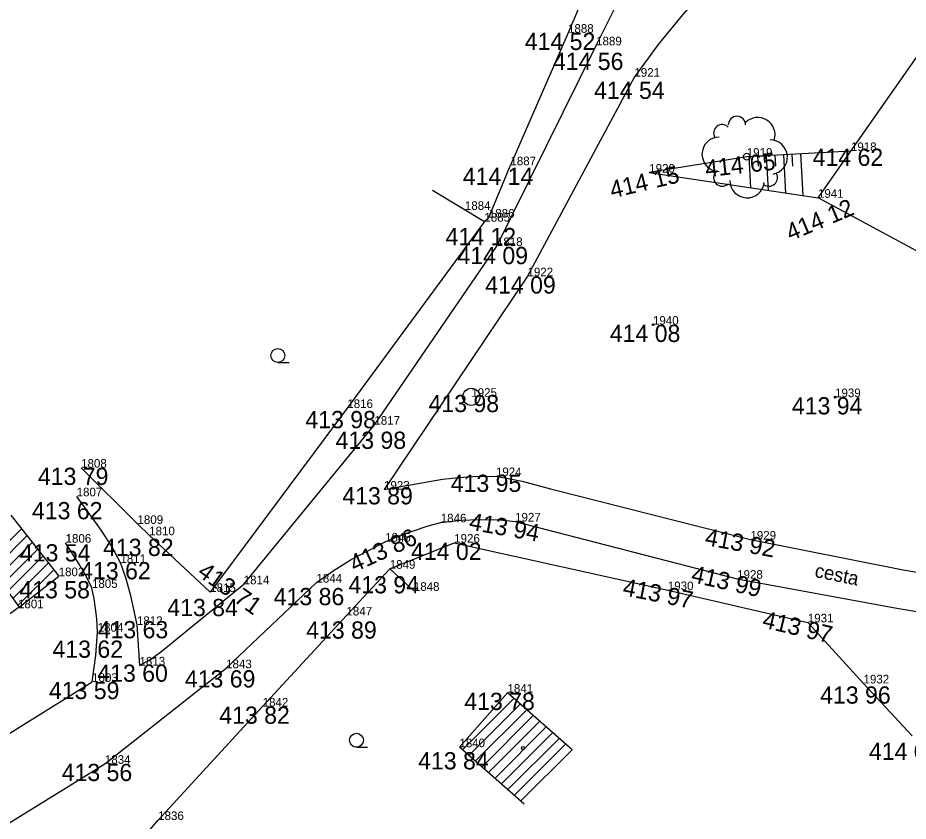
# Model space of a CAD drawing. Extents: x -559180 to -551373, y -1076947 to -1072071.
# Drawn here: x -555110.8 to -555059.2, y -1073050.6 to -1073004 of the extents above; entities that cross this region are included whole.
import ezdxf

# ---------------------------------------------------------------- set-up
doc = ezdxf.new("R2010")
doc.units = 0
for name, color, linetype in [('12_PLOTY', 7, 'Continuous'), ('14_BUDOVY', 7, 'Continuous'), ('17_KOMUNIKACE', 7, 'Continuous'), ('1_VODA_ZN', 7, 'Continuous'), ('26_SRAFY', 7, 'Continuous'), ('27_HRANA_PATA', 7, 'Continuous'), ('32', 7, 'Continuous'), ('34_ZELEN', 7, 'Continuous'), ('3_BODY', 7, 'Continuous'), ('40_KANAL_ZN', 7, 'Continuous'), ('45_ZN_KULTURY', 7, 'Continuous'), ('47_ZN_STAV_OBJ$', 7, 'Continuous'), ('52_POPIS_UCELOVY', 7, 'Continuous'), ('6_VYSKY', 7, 'Continuous')]:
    doc.layers.add(name, color=color, linetype=linetype)

# ---------------------------------------------------------------- blocks, each defined once
blk = doc.blocks.new('POINT_DISPLAY')
blk.add_line((0, 0), (0, 0))
blk = doc.blocks.new('STLS')
at = {"layer": '34_ZELEN'}
blk.add_circle((0, 0), 0.2, dxfattribs=at)
for centre, radius, start, end in [((-0.571, 1.853), 0.5, 0, 180), ((0.636, 1.281), 1, 341.2293, 135), ((-1.425, 1.366), 0.5, 45, 210.4326), ((-1.599, 0.146), 1, 90, 270), ((1.356, -0.015), 1, 279.53, 90), ((-1.424, -1.207), 0.5, 135, 315), ((1.283, -1.208), 0.5, 234.3777, 31.0479), ((0.019, -1.381), 1, 180, 353.8403)]:
    blk.add_arc(centre, radius, start, end, dxfattribs=at)
blk = doc.blocks.new('SAK')
at = {"layer": '40_KANAL_ZN'}
blk.add_circle((0, 0), 0.5, dxfattribs=at)
blk = doc.blocks.new('ZAHRAD')
at = {"layer": '45_ZN_KULTURY'}
blk.add_line((0, 0), (0.65, 0.003), dxfattribs=at)
blk.add_circle((0, 0.403), 0.403, dxfattribs=at)
blk = doc.blocks.new('BZ')
at = {"layer": '47_ZN_STAV_OBJ$'}
blk.add_circle((0, 0), 0.0875, dxfattribs=at)
blk = doc.blocks.new('BD')
at = {"layer": '47_ZN_STAV_OBJ$'}
blk.add_line((-0.25, 0), (0.25, 0), dxfattribs=at)
blk = doc.blocks.new('T')
at = {"layer": '6_VYSKY'}
blk.add_circle((0, 0), 0.05, dxfattribs=at)

msp = doc.modelspace()

# ---------------------------------------------------------------- linework, layer by layer
at = {"layer": '12_PLOTY'}
for p, q in [((-555072.97, -1072990.95), (-555078.92, -1073004.9)), ((-555062.51, -1073011.76), (-555054.7, -1073000.59)), ((-555078.92, -1073004.9), (-555082.26, -1073012.58)), ((-555064.42, -1073014.47), (-555062.51, -1073011.76)), ((-555083.51, -1073015.62), (-555082.26, -1073012.58)), ((-555086.787, -1073014.035), (-555083.77, -1073015.85)), ((-555053.11, -1073020.57), (-555064.42, -1073014.47)), ((-555083.77, -1073015.85), (-555083.51, -1073015.62)), ((-555083.77, -1073015.85), (-555091.72, -1073026.66)), ((-555091.72, -1073026.66), (-555099.67, -1073037.33)), ((-555103.89, -1073033.38), (-555107.16, -1073030.12)), ((-555103.89, -1073033.38), (-555103.21, -1073034.04)), ((-555099.67, -1073037.33), (-555103.21, -1073034.04)), ((-555089.26, -1073035.98), (-555085.52, -1073034.47)), ((-555085.52, -1073034.47), (-555073.13, -1073037.22)), ((-555091.77, -1073038.69), (-555089.26, -1073035.98)), ((-555087.86, -1073037.26), (-555089.26, -1073035.98)), ((-555073.13, -1073037.22), (-555065.01, -1073039.09)), ((-555096.63, -1073043.97), (-555091.77, -1073038.69)), ((-555065.01, -1073039.09), (-555061.78, -1073042.63)), ((-555061.78, -1073042.63), (-555058.96, -1073045.67)), ((-555102.69, -1073050.55), (-555096.63, -1073043.97)), ((-555103.43, -1073051.4), (-555102.69, -1073050.55))]:
    msp.add_line(p, q, dxfattribs=at)
at = {"layer": '14_BUDOVY'}
for p, q in [((-555119.73, -1073025.86), (-555110.76, -1073038.21)), ((-555111.244, -1073032.878), (-555108.46, -1073036.41)), ((-555110.76, -1073038.21), (-555108.46, -1073036.41)), ((-555110.76, -1073038.21), (-555126.914, -1073049.926)), ((-555085.22, -1073046.33), (-555082.43, -1073043.17)), ((-555078.682, -1073046.479), (-555082.43, -1073043.17)), ((-555081.472, -1073049.639), (-555085.22, -1073046.33))]:
    msp.add_line(p, q, dxfattribs=at)
at = {"layer": '17_KOMUNIKACE'}
for p, q in [((-555077.29, -1073005.63), (-555070.67, -1072992.42)), ((-555083.04, -1073017.27), (-555077.29, -1073005.63)), ((-555075.07, -1073007.45), (-555081.27, -1073019.02)), ((-555090.15, -1073027.63), (-555083.04, -1073017.27)), ((-555081.27, -1073019.02), (-555089.59, -1073031.39)), ((-555097.73, -1073036.88), (-555090.15, -1073027.63)), ((-555081.99, -1073033.24), (-555069.11, -1073036.56)), ((-555098.75, -1073041.75), (-555093.51, -1073036.78)), ((-555103.92, -1073039.24), (-555103.77, -1073041.59)), ((-555105.78, -1073047.29), (-555098.75, -1073041.75)), ((-555123.76, -1073053.24), (-555106.52, -1073042.54))]:
    msp.add_line(p, q, dxfattribs=at)
for points in [[(-555068.62, -1072999.66), (-555072.371, -1073003.974), (-555073.692, -1073005.581), (-555075.07, -1073007.45)], [(-555089.59, -1073031.39), (-555086.194, -1073030.794), (-555085.26, -1073030.679), (-555084.442, -1073030.621), (-555083.1, -1073030.61)], [(-555083.1, -1073030.61), (-555081.572, -1073030.908), (-555079.936, -1073031.339), (-555068.34, -1073034.29)], [(-555107.42, -1073031.78), (-555106.091, -1073033.624), (-555105.387, -1073034.7), (-555104.88, -1073035.65)], [(-555089.53, -1073034.41), (-555088.655, -1073034.052), (-555087.886, -1073033.779), (-555087.033, -1073033.499), (-555086.3, -1073033.29)], [(-555086.3, -1073033.29), (-555085.116, -1073033.162), (-555084.054, -1073033.119), (-555082.848, -1073033.147), (-555081.99, -1073033.24)], [(-555068.34, -1073034.29), (-555059.48, -1073036.051), (-555057.098, -1073036.453), (-555055.09, -1073036.7)], [(-555106.53, -1073037.09), (-555106.837, -1073036.481), (-555107.268, -1073035.721), (-555108.06, -1073034.47)], [(-555093.51, -1073036.78), (-555092.48, -1073036.061), (-555091.489, -1073035.443), (-555089.53, -1073034.41)], [(-555104.88, -1073035.65), (-555104.583, -1073036.495), (-555104.311, -1073037.456), (-555103.92, -1073039.24)], [(-555103.77, -1073041.59), (-555103.177, -1073041.261), (-555102.546, -1073040.815), (-555097.73, -1073036.88)], [(-555069.11, -1073036.56), (-555059.853, -1073038.26), (-555057.299, -1073038.691), (-555055.15, -1073038.96)], [(-555106.2, -1073039.63), (-555106.248, -1073038.893), (-555106.32, -1073038.276), (-555106.406, -1073037.715), (-555106.53, -1073037.09)], [(-555106.52, -1073042.54), (-555106.306, -1073041.018), (-555106.2, -1073039.63)], [(-555114.3, -1073052.82), (-555114.093, -1073052.568), (-555113.791, -1073052.301), (-555113.088, -1073051.8), (-555105.78, -1073047.29)]]:
    msp.add_lwpolyline(points, dxfattribs=at)
at = {"layer": '26_SRAFY'}
for p, q in [((-555068.308, -1073013.89), (-555068.407, -1073012.082)), ((-555067.876, -1073012.628), (-555067.908, -1073012.055)), ((-555067.298, -1073014.041), (-555067.408, -1073012.028)), ((-555066.874, -1073012.635), (-555066.909, -1073012)), ((-555066.289, -1073014.191), (-555066.41, -1073011.973)), ((-555065.872, -1073012.642), (-555065.91, -1073011.946)), ((-555065.279, -1073014.342), (-555065.411, -1073011.919))]:
    msp.add_line(p, q, dxfattribs=at)
at = {"layer": '27_HRANA_PATA'}
for p, q in [((-555068.55, -1073012.09), (-555074.21, -1073013.01)), ((-555062.51, -1073011.76), (-555068.55, -1073012.09)), ((-555074.21, -1073013.01), (-555064.42, -1073014.47))]:
    msp.add_line(p, q, dxfattribs=at)
at = {"layer": '32'}
for p, q in [((-555112.612, -1073035.66), (-555110.621, -1073033.669)), ((-555112.314, -1073036.07), (-555110.309, -1073034.064)), ((-555112.017, -1073036.479), (-555109.997, -1073034.46)), ((-555111.719, -1073036.889), (-555109.686, -1073034.855)), ((-555111.422, -1073037.299), (-555109.374, -1073035.251)), ((-555111.124, -1073037.708), (-555109.062, -1073035.646)), ((-555110.827, -1073038.118), (-555108.751, -1073036.041)), ((-555085.048, -1073046.481), (-555082.062, -1073043.495)), ((-555084.673, -1073046.813), (-555081.686, -1073043.827)), ((-555084.297, -1073047.145), (-555081.311, -1073044.158)), ((-555083.922, -1073047.476), (-555080.935, -1073044.49)), ((-555083.546, -1073047.808), (-555080.56, -1073044.821)), ((-555083.171, -1073048.139), (-555080.184, -1073045.153)), ((-555082.795, -1073048.471), (-555079.809, -1073045.484)), ((-555082.42, -1073048.802), (-555079.433, -1073045.816)), ((-555082.044, -1073049.134), (-555079.058, -1073046.147)), ((-555081.669, -1073049.466), (-555078.682, -1073046.479))]:
    msp.add_line(p, q, dxfattribs=at)

# ---------------------------------------------------------------- block references
at = {"layer": '1_VODA_ZN'}
for p in [(-555078.92, -1073004.9), (-555077.29, -1073005.63), (-555075.07, -1073007.45), (-555068.55, -1073012.09), (-555062.51, -1073011.76), (-555082.26, -1073012.58), (-555074.21, -1073013.01), (-555064.42, -1073014.47), (-555084.9, -1073015.17), (-555083.51, -1073015.62), (-555083.77, -1073015.85), (-555083.04, -1073017.27), (-555081.27, -1073019.02), (-555073.99, -1073021.83), (-555084.53, -1073026.01), (-555063.43, -1073026.03), (-555091.72, -1073026.66), (-555090.15, -1073027.63), (-555107.16, -1073030.12), (-555083.1, -1073030.61), (-555089.59, -1073031.39), (-555107.42, -1073031.78), (-555086.3, -1073033.29), (-555081.99, -1073033.24), (-555103.89, -1073033.38), (-555103.21, -1073034.04), (-555068.34, -1073034.29), (-555108.06, -1073034.47), (-555089.53, -1073034.41), (-555085.52, -1073034.47), (-555104.88, -1073035.65), (-555089.26, -1073035.98), (-555108.46, -1073036.41), (-555097.73, -1073036.88), (-555093.51, -1073036.78), (-555069.11, -1073036.56), (-555106.53, -1073037.09), (-555099.67, -1073037.33), (-555087.86, -1073037.26), (-555073.13, -1073037.22), (-555110.82, -1073038.27), (-555091.77, -1073038.69), (-555103.92, -1073039.24), (-555065.01, -1073039.09), (-555106.2, -1073039.63), (-555103.77, -1073041.59), (-555098.75, -1073041.75), (-555106.52, -1073042.54), (-555061.78, -1073042.63), (-555082.43, -1073043.17), (-555096.63, -1073043.97), (-555085.22, -1073046.33), (-555105.78, -1073047.29), (-555102.69, -1073050.55)]:
    msp.add_blockref('POINT_DISPLAY', p, dxfattribs=at)
at = {"layer": '32'}
msp.add_blockref('POINT_DISPLAY', (-555078.682, -1073046.479), dxfattribs=at)
at = {"layer": '34_ZELEN'}
msp.add_blockref('STLS', (-555068.55, -1073012.09), dxfattribs=at)
at = {"layer": '40_KANAL_ZN'}
msp.add_blockref('SAK', (-555084.53, -1073026.01), dxfattribs=at)
at = {"layer": '45_ZN_KULTURY'}
for p in [(-555095.746, -1073024.014), (-555091.192, -1073046.329)]:
    msp.add_blockref('ZAHRAD', p, dxfattribs=at)
at = {"layer": '47_ZN_STAV_OBJ$'}
for name, p in [('BD', (-555110.574, -1073035.244)), ('BZ', (-555081.535, -1073046.377))]:
    msp.add_blockref(name, p, dxfattribs=at)
at = {"layer": '6_VYSKY'}
for p in [(-555073.99, -1073021.83), (-555063.43, -1073026.03)]:
    msp.add_blockref('T', p, dxfattribs=at)

# ---------------------------------------------------------------- texts
at = {"layer": '3_BODY'}
for s, p in [('1888', (-555078.92, -1073004.9)), ('1889', (-555077.29, -1073005.63)), ('1921', (-555075.07, -1073007.45)), ('1919', (-555068.55, -1073012.09)), ('1918', (-555062.51, -1073011.76)), ('1887', (-555082.26, -1073012.58)), ('1920', (-555074.21, -1073013.01)), ('1941', (-555064.42, -1073014.47)), ('1884', (-555084.9, -1073015.17)), ('1886', (-555083.51, -1073015.62)), ('1885', (-555083.77, -1073015.85)), ('1818', (-555083.04, -1073017.27)), ('1922', (-555081.27, -1073019.02)), ('1940', (-555073.99, -1073021.83)), ('1925', (-555084.53, -1073026.01)), ('1939', (-555063.43, -1073026.03)), ('1816', (-555091.72, -1073026.66)), ('1817', (-555090.15, -1073027.63)), ('1808', (-555107.16, -1073030.12)), ('1924', (-555083.1, -1073030.61)), ('1923', (-555089.59, -1073031.39)), ('1807', (-555107.42, -1073031.78)), ('1927', (-555081.99, -1073033.24)), ('1809', (-555103.89, -1073033.38)), ('1846', (-555086.3, -1073033.29)), ('1810', (-555103.21, -1073034.04)), ('1929', (-555068.34, -1073034.29)), ('1806', (-555108.06, -1073034.47)), ('1845', (-555089.53, -1073034.41)), ('1926', (-555085.52, -1073034.47)), ('1811', (-555104.88, -1073035.65)), ('1849', (-555089.26, -1073035.98)), ('1802', (-555108.46, -1073036.41)), ('1814', (-555097.73, -1073036.88)), ('1844', (-555093.51, -1073036.78)), ('1928', (-555069.11, -1073036.56)), ('1805', (-555106.53, -1073037.09)), ('1815', (-555099.67, -1073037.33)), ('1848', (-555087.86, -1073037.26)), ('1930', (-555073.13, -1073037.22)), ('1801', (-555110.82, -1073038.27)), ('1847', (-555091.77, -1073038.69)), ('1812', (-555103.92, -1073039.24)), ('1931', (-555065.01, -1073039.09)), ('1804', (-555106.2, -1073039.63)), ('1813', (-555103.77, -1073041.59)), ('1843', (-555098.75, -1073041.75)), ('1803', (-555106.52, -1073042.54)), ('1932', (-555061.78, -1073042.63)), ('1841', (-555082.43, -1073043.17)), ('1842', (-555096.63, -1073043.97)), ('1840', (-555085.22, -1073046.33)), ('1834', (-555105.78, -1073047.29)), ('1836', (-555102.69, -1073050.55))]:
    msp.add_text(s, height=0.5, dxfattribs=at).set_placement(p)
at = {"layer": '52_POPIS_UCELOVY'}
msp.add_text('cesta', height=0.8, rotation=348.4844, dxfattribs=at).set_placement((-555064.656, -1073036.449))
at = {"layer": '6_VYSKY'}
for s, p in [('414 52', (-555081.425, -1073005.9)), ('414 56', (-555079.795, -1073007.057)), ('414 54', (-555077.405, -1073008.734)), ('414 62', (-555064.73, -1073012.618)), ('414 14', (-555085.021, -1073013.723)), ('414 12', (-555086.019, -1073017.22)), ('414 09', (-555085.328, -1073018.317)), ('414 09', (-555083.719, -1073020.02)), ('414 08', (-555076.495, -1073022.83)), ('413 98', (-555087.007, -1073026.897)), ('413 94', (-555065.935, -1073027.03)), ('413 98', (-555094.149, -1073027.831)), ('413 98', (-555092.399, -1073029.028)), ('413 79', (-555109.665, -1073031.12)), ('413 95', (-555085.719, -1073031.524)), ('413 89', (-555092.01, -1073032.247)), ('413 62', (-555110.01, -1073033.111)), ('413 82', (-555105.886, -1073035.239)), ('413 54', (-555110.707, -1073035.555)), ('414 02', (-555088.025, -1073035.47)), ('413 62', (-555107.214, -1073036.593)), ('413 58', (-555110.737, -1073037.695)), ('413 94', (-555091.652, -1073037.407)), ('413 86', (-555095.986, -1073038.092)), ('413 84', (-555102.16, -1073038.728)), ('413 63', (-555106.197, -1073040.012)), ('413 89', (-555094.104, -1073040.032)), ('413 62', (-555108.819, -1073041.142)), ('413 60', (-555106.218, -1073042.533)), ('413 69', (-555101.141, -1073042.864)), ('413 59', (-555109.025, -1073043.54)), ('413 96', (-555064.295, -1073043.801)), ('413 78', (-555084.935, -1073044.17)), ('413 82', (-555099.145, -1073044.97)), ('414 01', (-555061.465, -1073047.068)), ('413 84', (-555087.611, -1073047.614)), ('413 56', (-555108.285, -1073048.29))]:
    msp.add_text(s, height=1, dxfattribs=at).set_placement(p)
for s, rotation, p in [('414 65', 6.3043, (-555070.91, -1073013.28)), ('414 15', 13.451, (-555076.36, -1073014.507)), ('414 12', 22.7581, (-555066.018, -1073016.992)), ('413 94', 350.0343, (-555084.702, -1073033.703)), ('413 86', 24.5158, (-555091.303, -1073036.2)), ('413 92', 349.7233, (-555071.026, -1073034.599)), ('413 71', 324.5168, (-555100.48, -1073036.334)), ('413 99', 347.345, (-555071.829, -1073036.742)), ('413 97', 348.7056, (-555075.797, -1073037.5)), ('413 97', 346.6768, (-555067.705, -1073039.371))]:
    msp.add_text(s, height=1, rotation=rotation, dxfattribs=at).set_placement(p)

doc.saveas('drawing.dxf')
